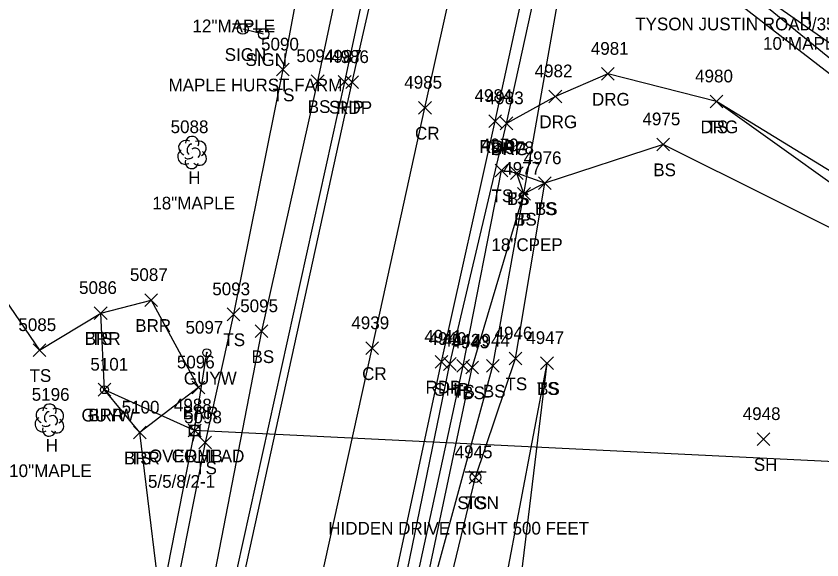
# Model space of a CAD drawing. Extents: x 1601151 to 1602912, y 499508 to 501770.
# Drawn here: x 1601442.9 to 1601569.7, y 501483.6 to 501569.1 of the extents above; entities that cross this region are included whole.
import ezdxf

# ---------------------------------------------------------------- set-up
doc = ezdxf.new("R2010")
doc.units = 0
for name, color, linetype in [('D_A', 7, 'Continuous'), ('D_C', 7, 'Continuous'), ('D_I', 7, 'Continuous'), ('D_TIC', 7, 'Continuous'), ('DCP', 7, 'Continuous'), ('L_A', 7, 'Continuous'), ('L_C', 7, 'Continuous'), ('L_I', 7, 'Continuous'), ('L_TIC', 7, 'Continuous'), ('LABL', 7, 'Continuous'), ('LELB', 7, 'Continuous'), ('LTD', 7, 'Continuous'), ('P_A', 7, 'Continuous'), ('P_I', 7, 'Continuous'), ('P_TIC', 7, 'Continuous'), ('PET', 7, 'Continuous'), ('PRC', 7, 'Continuous'), ('PSP', 7, 'Continuous'), ('R_A', 7, 'Continuous'), ('R_I', 7, 'Continuous'), ('R_TIC', 7, 'Continuous'), ('RDG', 7, 'Continuous'), ('S_A', 7, 'Continuous'), ('S_C', 7, 'Continuous'), ('S_I', 7, 'Continuous'), ('SSGN', 7, 'Continuous'), ('U_A', 7, 'Continuous'), ('U_C', 7, 'Continuous'), ('U_I', 7, 'Continuous'), ('U_TIC', 7, 'Continuous'), ('UCO', 7, 'Continuous'), ('UP', 7, 'Continuous'), ('UPGW', 7, 'Continuous')]:
    doc.layers.add(name, color=color, linetype=linetype)

msp = doc.modelspace()

# ---------------------------------------------------------------- linework, layer by layer
at = {"layer": 'D_TIC'}
for points in [[(1601521.81, 501540.12), (1601523.81, 501542.12)], [(1601523.81, 501540.12), (1601521.81, 501542.12)]]:
    msp.add_lwpolyline(points, dxfattribs=at)
at = {"layer": 'DCP'}
msp.add_lwpolyline([(1601522.81, 501541.12), (1601536.76, 501620.37)], dxfattribs=at)
at = {"layer": 'L_TIC'}
for points in [[(1601483.89, 501559.66), (1601485.89, 501561.66)], [(1601485.89, 501559.66), (1601483.89, 501561.66)], [(1601489.36, 501557.83), (1601491.36, 501559.83)], [(1601491.36, 501557.83), (1601489.36, 501559.83)], [(1601552.07, 501554.64), (1601554.07, 501556.64)], [(1601554.07, 501554.64), (1601552.07, 501556.64)], [(1601543.7, 501547.89), (1601545.7, 501549.89)], [(1601545.7, 501547.89), (1601543.7, 501549.89)], [(1601518.29, 501543.8), (1601520.29, 501545.8)], [(1601520.29, 501543.8), (1601518.29, 501545.8)], [(1601518.29, 501543.8), (1601520.29, 501545.8)], [(1601520.29, 501543.8), (1601518.29, 501545.8)], [(1601520.69, 501543.36), (1601522.69, 501545.36)], [(1601522.69, 501543.36), (1601520.69, 501545.36)], [(1601520.69, 501543.36), (1601522.69, 501545.36)], [(1601522.69, 501543.36), (1601520.69, 501545.36)], [(1601525.08, 501541.78), (1601527.08, 501543.78)], [(1601527.08, 501541.78), (1601525.08, 501543.78)], [(1601525.08, 501541.78), (1601527.08, 501543.78)], [(1601527.08, 501541.78), (1601525.08, 501543.78)], [(1601521.81, 501540.12), (1601523.81, 501542.12)], [(1601523.81, 501540.12), (1601521.81, 501542.12)], [(1601521.81, 501540.12), (1601523.81, 501542.12)], [(1601523.81, 501540.12), (1601521.81, 501542.12)], [(1601521.81, 501540.12), (1601523.81, 501542.12)], [(1601523.81, 501540.12), (1601521.81, 501542.12)], [(1601463.18, 501523.41), (1601465.18, 501525.41)], [(1601465.18, 501523.41), (1601463.18, 501525.41)], [(1601455.24, 501521.37), (1601457.24, 501523.37)], [(1601457.24, 501521.37), (1601455.24, 501523.37)], [(1601455.24, 501521.37), (1601457.24, 501523.37)], [(1601457.24, 501521.37), (1601455.24, 501523.37)], [(1601476.13, 501521.17), (1601478.13, 501523.17)], [(1601478.13, 501521.17), (1601476.13, 501523.17)], [(1601480.52, 501518.51), (1601482.52, 501520.51)], [(1601482.52, 501518.51), (1601480.52, 501520.51)], [(1601445.64, 501515.54), (1601447.64, 501517.54)], [(1601447.64, 501515.54), (1601445.64, 501517.54)], [(1601520.49, 501514.23), (1601522.49, 501516.23)], [(1601522.49, 501514.23), (1601520.49, 501516.23)], [(1601512.24, 501513.09), (1601514.24, 501515.09)], [(1601514.24, 501513.09), (1601512.24, 501515.09)], [(1601516.9, 501513.09), (1601518.9, 501515.09)], [(1601518.9, 501513.09), (1601516.9, 501515.09)], [(1601525.43, 501513.5), (1601527.43, 501515.5)], [(1601527.43, 501513.5), (1601525.43, 501515.5)], [(1601525.43, 501513.5), (1601527.43, 501515.5)], [(1601527.43, 501513.5), (1601525.43, 501515.5)], [(1601513.66, 501512.83), (1601515.66, 501514.83)], [(1601515.66, 501512.83), (1601513.66, 501514.83)], [(1601455.82, 501509.32), (1601457.82, 501511.32)], [(1601457.82, 501509.32), (1601455.82, 501511.32)], [(1601470.61, 501509.67), (1601472.61, 501511.67)], [(1601472.61, 501509.67), (1601470.61, 501511.67)], [(1601461.4, 501502.57), (1601463.4, 501504.57)], [(1601463.4, 501502.57), (1601461.4, 501504.57)], [(1601461.4, 501502.57), (1601463.4, 501504.57)], [(1601463.4, 501502.57), (1601461.4, 501504.57)], [(1601559.47, 501501.55), (1601561.47, 501503.55)], [(1601561.47, 501501.55), (1601559.47, 501503.55)], [(1601471.69, 501501.03), (1601473.69, 501503.03)], [(1601473.69, 501501.03), (1601471.69, 501503.03)], [(1601514.17, 501495.54), (1601516.17, 501497.54)], [(1601516.17, 501495.54), (1601514.17, 501497.54)]]:
    msp.add_lwpolyline(points, dxfattribs=at)
at = {"layer": 'LABL'}
msp.add_lwpolyline([(1601456.24, 501522.37), (1601464.18, 501524.41), (1601471.61, 501510.67), (1601462.4, 501503.57), (1601456.82, 501510.32), (1601456.24, 501522.37)], dxfattribs=at)
at = {"layer": 'LELB'}
for points in [[(1601499.92, 501604), (1601490.36, 501558.83), (1601481.52, 501519.51), (1601471.86, 501469.79), (1601460.93, 501426.61), (1601455.31, 501410.23), (1601445.3, 501379.66), (1601439.18, 501348.77), (1601435.26, 501335.89), (1601429.53, 501329.54), (1601421.05, 501325.23), (1601398.76, 501317.23), (1601349.97, 501319.48), (1601303.09, 501322.98), (1601268.06, 501324.06)], [(1601496.02, 501601.36), (1601492.25, 501599.82), (1601484.89, 501560.66), (1601477.13, 501522.17), (1601472.69, 501502.03), (1601466.41, 501470.49), (1601466.44, 501470.32), (1601458.39, 501426.99), (1601455.31, 501410.23), (1601450.82, 501378.69), (1601446.59, 501347.41), (1601443.46, 501338.36), (1601436.17, 501327.92), (1601429.34, 501322.98), (1601421.93, 501316.54), (1601411.85, 501313.01), (1601398.09, 501312.69), (1601349.98, 501315.61), (1601303.17, 501320.06), (1601267.61, 501322.07)], [(1601729.43, 501497.82), (1601685.74, 501504.94), (1601638.3, 501522.09), (1601588.13, 501548.36), (1601550.78, 501578.83)], [(1601729.43, 501497.82), (1601687.41, 501509.5), (1601640.14, 501525.73), (1601589.82, 501551.58), (1601550.78, 501578.83)], [(1601725.43, 501477.79), (1601680.97, 501492.19), (1601634.4, 501507.69), (1601581.54, 501535.3), (1601553.07, 501555.64)], [(1601673.64, 501484.87), (1601631.42, 501501.1), (1601579.48, 501531.53), (1601544.7, 501548.89), (1601526.08, 501542.78), (1601522.81, 501541.12)], [(1601476.49, 501304.53), (1601478.93, 501340.78), (1601483.82, 501372.17), (1601493.27, 501419.11), (1601502.01, 501462.34), (1601513.24, 501514.09), (1601519.29, 501544.8)], [(1601486.02, 501263.27), (1601481.25, 501258.66), (1601479.54, 501258.59), (1601479.12, 501258.61), (1601477.94, 501258.85), (1601480.43, 501300.77), (1601480.94, 501334.18), (1601485.69, 501371.5), (1601485.76, 501372.59), (1601494.84, 501418.67), (1601503.71, 501461.98), (1601514.66, 501513.83), (1601522.81, 501541.12), (1601521.69, 501544.36)], [(1601485.76, 501372.59), (1601497.57, 501418.45), (1601506.28, 501459.65), (1601515.17, 501496.54), (1601521.49, 501515.23), (1601526.08, 501542.78), (1601521.69, 501544.36), (1601519.29, 501544.8)], [(1601429.57, 501541.42), (1601446.64, 501516.54), (1601456.24, 501522.37)], [(1601503.71, 501461.98), (1601517.9, 501514.09), (1601522.81, 501541.12)], [(1601498.2, 501377.8), (1601500.67, 501388.74), (1601509.41, 501415.97), (1601519.48, 501456.97), (1601526.43, 501514.5)], [(1601500.67, 501388.74), (1601506.54, 501416.64), (1601515.69, 501457.88), (1601526.43, 501514.5)], [(1601466.41, 501470.49), (1601462.4, 501503.57)]]:
    msp.add_lwpolyline(points, dxfattribs=at)
at = {"layer": 'LTD'}
for p, q in [((1601470.58, 501547.66), (1601470.58, 501547.66)), ((1601470.58, 501547.66), (1601470.58, 501547.66)), ((1601448.15, 501505.58), (1601448.15, 501505.58)), ((1601448.15, 501505.58), (1601448.15, 501505.58))]:
    msp.add_line(p, q, dxfattribs=at)
for centre in [(1601470.63, 501549.09), (1601448.2, 501507.02)]:
    msp.add_arc(centre, 1.05, 335.5272, 180.9563, dxfattribs=at)
for centre, major_axis, ratio, start_param, end_param in [((1601469.79, 501548.33), (1.21, -0.51), 0.895232, 1.570796, 4.712389), ((1601471.62, 501548.24), (-1.14, -0.48), 0.949671, 1.570796, 4.712389), ((1601469.5, 501546.95), (0.58, -1.04), 0.959034, 3.141593, 6.283185), ((1601470.37, 501548.12), (-0.208, -0.792), 0.645439, 3.141593, 6.283185), ((1601471.08, 501547.49), (-0.5, 0.667), 0.989748, 3.141593, 6.283185), ((1601470.12, 501546.91), (-0.625, -0.083), 0.423636, 0, 3.141593), ((1601471.58, 501546.83), (-1.09, 0.79), 0.841452, 1.570796, 4.712389), ((1601470.58, 501546.16), (0.26, 1.06), 0.942809, 1.570796, 4.712389), ((1601447.36, 501506.25), (1.21, -0.51), 0.895232, 1.570796, 4.712389), ((1601449.19, 501506.17), (-1.14, -0.48), 0.949671, 1.570796, 4.712389), ((1601447.94, 501506.04), (-0.208, -0.792), 0.645439, 3.141593, 6.283185), ((1601448.65, 501505.42), (-0.5, 0.667), 0.989748, 3.141593, 6.283185), ((1601447.07, 501504.87), (0.58, -1.04), 0.959034, 3.141593, 6.283185), ((1601447.69, 501504.83), (-0.625, -0.083), 0.423636, 0, 3.141593), ((1601449.15, 501504.75), (-1.09, 0.79), 0.841452, 1.570796, 4.712389), ((1601448.15, 501504.08), (0.26, 1.06), 0.942809, 1.570796, 4.712389)]:
    msp.add_ellipse(centre, major_axis=major_axis, ratio=ratio, start_param=start_param, end_param=end_param, dxfattribs=at)
at = {"layer": 'P_TIC'}
for points in [[(1601493.61, 501557.74), (1601495.61, 501559.74)], [(1601495.61, 501557.74), (1601493.61, 501559.74)], [(1601494.79, 501557.68), (1601496.79, 501559.68)], [(1601496.79, 501557.68), (1601494.79, 501559.68)], [(1601506.24, 501553.65), (1601508.24, 501555.65)], [(1601508.24, 501553.65), (1601506.24, 501555.65)], [(1601517.29, 501551.56), (1601519.29, 501553.56)], [(1601519.29, 501551.56), (1601517.29, 501553.56)], [(1601519.07, 501551.2), (1601521.07, 501553.2)], [(1601521.07, 501551.2), (1601519.07, 501553.2)], [(1601497.93, 501515.84), (1601499.93, 501517.84)], [(1601499.93, 501515.84), (1601497.93, 501517.84)], [(1601508.83, 501513.72), (1601510.83, 501515.72)], [(1601510.83, 501513.72), (1601508.83, 501515.72)], [(1601510.15, 501513.36), (1601512.15, 501515.36)], [(1601512.15, 501513.36), (1601510.15, 501515.36)]]:
    msp.add_lwpolyline(points, dxfattribs=at)
at = {"layer": 'PET'}
for points in [[(1601544.22, 500876.26), (1601539.18, 500895.59), (1601526.95, 500943.37), (1601516.32, 500985.83), (1601505.44, 501027.92), (1601495.1, 501070.93), (1601487, 501107.14), (1601479.48, 501143.91), (1601474.16, 501178.21), (1601471.72, 501199.66), (1601469.2, 501232.53), (1601470.85, 501304.37), (1601475.76, 501342.26), (1601481.23, 501372.74), (1601489.71, 501419.6), (1601498.83, 501463.24), (1601509.83, 501514.72), (1601518.29, 501552.56), (1601529.19, 501602.72), (1601530.09, 501606.93), (1601533.57, 501622.36), (1601544.66, 501669.88)], [(1601523.48, 500870.9), (1601505.84, 500938.64), (1601494.52, 500981.09), (1601483.99, 501022.88), (1601473.44, 501065.01), (1601465.15, 501101.36), (1601457.99, 501138.15), (1601451.8, 501174.88), (1601449.08, 501198.01), (1601446.66, 501230.72), (1601445.89, 501253.39), (1601447.49, 501294.25), (1601451.95, 501334.78), (1601458.71, 501377.25), (1601475.95, 501468.24), (1601495.79, 501558.68), (1601503.76, 501593.61), (1601511.67, 501629.01)]]:
    msp.add_lwpolyline(points, dxfattribs=at)
at = {"layer": 'PRC'}
msp.add_lwpolyline([(1601533.3, 500873.43), (1601528.2, 500892.93), (1601515.88, 500940.69), (1601516.09, 500940.41), (1601505.08, 500982.8), (1601494.07, 501025.46), (1601483.89, 501067.42), (1601475.63, 501103.84), (1601468.62, 501140.87), (1601462.9, 501176.52), (1601460.41, 501198.76), (1601457.83, 501229.92), (1601457.03, 501256.97), (1601458.23, 501305.06), (1601463.89, 501343.75), (1601469.52, 501375.72), (1601487.67, 501465.73), (1601498.93, 501516.84), (1601507.24, 501554.65), (1601515.35, 501591.13), (1601523.43, 501627.3), (1601533.11, 501671.57)], dxfattribs=at)
at = {"layer": 'PSP'}
for points in [[(1601528.9, 500943.6), (1601517.98, 500986.13), (1601507.44, 501028.32), (1601496.62, 501071.21), (1601488.24, 501107.28), (1601480.68, 501144.12), (1601475.12, 501178.17), (1601472.51, 501199.52), (1601470.88, 501228.6), (1601471.76, 501230.34), (1601469.82, 501257.16), (1601471.6, 501304.23), (1601477.35, 501341.75), (1601482.3, 501372.17), (1601491.34, 501419.44), (1601500.56, 501462.85), (1601511.15, 501514.36), (1601520.07, 501552.2), (1601531.25, 501603.07), (1601534.57, 501619.48), (1601535.23, 501620.04), (1601536.15, 501623.42), (1601535.02, 501624.1), (1601546.22, 501669.66)], [(1601388.17, 501311.14), (1601412.26, 501309.02), (1601423.07, 501312.07), (1601431.46, 501316.65), (1601439.53, 501323.6), (1601447.66, 501332.4), (1601449.11, 501334.88), (1601456.83, 501377.63), (1601474.72, 501468.58), (1601494.61, 501558.74), (1601502.13, 501593.71), (1601501.84, 501601.9), (1601507.35, 501629.07)]]:
    msp.add_lwpolyline(points, dxfattribs=at)
at = {"layer": 'R_TIC'}
for points in [[(1601535.01, 501558.98), (1601537.01, 501560.98)], [(1601537.01, 501558.98), (1601535.01, 501560.98)], [(1601526.74, 501555.44), (1601528.74, 501557.44)], [(1601528.74, 501555.44), (1601526.74, 501557.44)], [(1601552.07, 501554.64), (1601554.07, 501556.64)], [(1601554.07, 501554.64), (1601552.07, 501556.64)], [(1601519.07, 501551.2), (1601521.07, 501553.2)], [(1601521.07, 501551.2), (1601519.07, 501553.2)]]:
    msp.add_lwpolyline(points, dxfattribs=at)
at = {"layer": 'RDG'}
for points in [[(1601735.26, 501486.44), (1601685.19, 501503.35), (1601637.66, 501520.96), (1601587.64, 501547.05), (1601549.26, 501576.69), (1601539.36, 501585.43), (1601536.16, 501590.67), (1601533.36, 501599.4), (1601531.25, 501603.07)], [(1601722.39, 501479.57), (1601681.84, 501494.29), (1601634.07, 501511.4), (1601582.57, 501537.55), (1601553.07, 501555.64), (1601536.01, 501559.98), (1601527.74, 501556.44), (1601520.07, 501552.2)]]:
    msp.add_lwpolyline(points, dxfattribs=at)
at = {"layer": 'SSGN'}
for p, q in [((1601476.95, 501567.86), (1601480.29, 501567.86)), ((1601478.6, 501567.03), (1601478.6, 501567.03)), ((1601480.22, 501567.08), (1601483.56, 501567.08)), ((1601481.87, 501566.24), (1601481.87, 501566.24)), ((1601513.55, 501497.39), (1601516.88, 501497.39)), ((1601515.19, 501496.56), (1601515.19, 501496.56))]:
    msp.add_line(p, q, dxfattribs=at)
msp.add_lwpolyline([(1601481.85, 501566.22), (1601478.58, 501567.01)], dxfattribs=at)
for centre in [(1601478.6, 501567.03), (1601481.87, 501566.24), (1601515.19, 501496.56)]:
    msp.add_circle(centre, 0.833, dxfattribs=at)
at = {"layer": 'U_TIC'}
for points in [[(1601470.02, 501502.9), (1601472.02, 501504.9)], [(1601472.02, 501502.9), (1601470.02, 501504.9)], [(1601470.02, 501502.9), (1601472.02, 501504.9)], [(1601472.02, 501502.9), (1601470.02, 501504.9)]]:
    msp.add_lwpolyline(points, dxfattribs=at)
at = {"layer": 'UCO'}
msp.add_lwpolyline([(1601766.65, 501489.44), (1601471.02, 501503.9), (1601438.7, 501339.97), (1601411.28, 501184.01), (1601489.93, 500928.89)], dxfattribs=at)
at = {"layer": 'UP'}
for p, q in [((1601471.27, 501505.56), (1601471.02, 501504.73)), ((1601470.19, 501503.06), (1601470.19, 501504.73)), ((1601470.19, 501504.73), (1601471.85, 501504.73)), ((1601471.02, 501503.9), (1601471.02, 501503.9)), ((1601471.85, 501504.73), (1601471.85, 501503.06)), ((1601471.85, 501503.06), (1601470.19, 501503.06)), ((1601470.77, 501502.23), (1601471.02, 501503.06))]:
    msp.add_line(p, q, dxfattribs=at)
msp.add_circle((1601471.02, 501503.9), 0.833, dxfattribs=at)
at = {"layer": 'UPGW'}
for points in [[(1601471.02, 501503.9), (1601472.92, 501516.13)], [(1601471.02, 501503.9), (1601456.82, 501510.32)]]:
    msp.add_lwpolyline(points, dxfattribs=at)
for centre, radius in [((1601472.92, 501516.13), 0.625), ((1601472.92, 501516.13), 0.0833), ((1601456.82, 501510.32), 0.625), ((1601456.82, 501510.32), 0.0833)]:
    msp.add_circle(centre, radius, dxfattribs=at)

# ---------------------------------------------------------------- texts
at = {"layer": 'D_A'}
msp.add_text('P', height=2, dxfattribs=at).set_placement((1601522.19, 501536.12))
at = {"layer": 'D_C'}
msp.add_text('18"CPEP', height=2, dxfattribs=at).set_placement((1601517.69, 501532.12))
at = {"layer": 'D_I'}
msp.add_text('4977', height=2, dxfattribs=at).set_placement((1601519.55, 501544.12))
at = {"layer": 'L_A'}
for s, p in [('H', (1601566.14, 501567.77)), ('TS', (1601483.3, 501555.66)), ('BS', (1601488.8, 501553.83)), ('TS', (1601551.48, 501550.64)), ('BS', (1601543.14, 501543.89)), ('H', (1601470.01, 501542.66)), ('TS', (1601517.7, 501539.8)), ('TS', (1601517.7, 501539.8)), ('TS', (1601520.1, 501539.36)), ('BS', (1601520.13, 501539.36)), ('TS', (1601524.49, 501537.78)), ('BS', (1601524.52, 501537.78)), ('BS', (1601521.25, 501536.12)), ('BS', (1601521.25, 501536.12)), ('BS', (1601521.25, 501536.12)), ('BRR', (1601461.67, 501519.41)), ('BRR', (1601453.73, 501517.37)), ('TS', (1601454.65, 501517.37)), ('TS', (1601475.53, 501517.17)), ('BS', (1601479.96, 501514.51)), ('TS', (1601445.05, 501511.54)), ('TS', (1601519.9, 501510.23)), ('TS', (1601524.84, 501509.5)), ('BS', (1601524.87, 501509.5)), ('TS', (1601511.65, 501509.09)), ('BS', (1601513.1, 501508.83)), ('BS', (1601516.34, 501509.09)), ('BRR', (1601469.1, 501505.67)), ('BRR', (1601454.31, 501505.32)), ('H', (1601447.59, 501500.58)), ('BRR', (1601459.89, 501498.57)), ('TS', (1601460.81, 501498.57)), ('TS', (1601471.1, 501497.03)), ('SH', (1601558.95, 501497.55)), ('TS', (1601513.58, 501491.54))]:
    msp.add_text(s, height=2, dxfattribs=at).set_placement(p)
at = {"layer": 'L_C'}
for s, p in [('12"MAPLE', (1601470.68, 501566.52)), ('10"MAPLE', (1601560.4, 501563.77)), ('18"MAPLE', (1601464.36, 501538.66)), ('10"MAPLE', (1601441.85, 501496.58))]:
    msp.add_text(s, height=2, dxfattribs=at).set_placement(p)
at = {"layer": 'L_I'}
for s, p in [('5090', (1601481.46, 501563.66)), ('5094', (1601487.02, 501561.83)), ('4980', (1601549.72, 501558.64)), ('4975', (1601541.44, 501551.89)), ('5088', (1601467.24, 501550.66)), ('4979', (1601516.03, 501547.8)), ('4979', (1601516.03, 501547.8)), ('4978', (1601518.43, 501547.36)), ('4978', (1601518.43, 501547.36)), ('4976', (1601522.76, 501545.78)), ('4976', (1601522.76, 501545.78)), ('4977', (1601519.55, 501544.12)), ('4977', (1601519.55, 501544.12)), ('4977', (1601519.55, 501544.12)), ('5087', (1601460.84, 501527.41)), ('5086', (1601452.84, 501525.37)), ('5086', (1601452.84, 501525.37)), ('5093', (1601473.79, 501525.17)), ('5095', (1601478.18, 501522.51)), ('5085', (1601443.3, 501519.54)), ('4946', (1601518.18, 501518.23)), ('4942', (1601509.98, 501517.09)), ('4943', (1601511.4, 501516.83)), ('4944', (1601514.64, 501517.09)), ('4947', (1601523.17, 501517.5)), ('4947', (1601523.17, 501517.5)), ('5101', (1601454.62, 501513.32)), ('5096', (1601468.22, 501513.67)), ('5196', (1601445.4, 501508.58)), ('5100', (1601459.54, 501506.57)), ('5100', (1601459.54, 501506.57)), ('4948', (1601557.21, 501505.55)), ('5098', (1601469.36, 501505.03)), ('4945', (1601511.91, 501499.54))]:
    msp.add_text(s, height=2, dxfattribs=at).set_placement(p)
at = {"layer": 'P_A'}
for s, p in [('SHP', (1601492.14, 501553.74)), ('RDP', (1601493.28, 501553.68)), ('CR', (1601505.67, 501549.65)), ('RDP', (1601515.77, 501547.56)), ('SHP', (1601517.6, 501547.2)), ('CR', (1601497.36, 501511.84)), ('RDP', (1601507.32, 501509.72)), ('SHP', (1601508.68, 501509.36))]:
    msp.add_text(s, height=2, dxfattribs=at).set_placement(p)
at = {"layer": 'P_I'}
for s, p in [('4987', (1601491.35, 501561.74)), ('4986', (1601492.47, 501561.68)), ('4985', (1601503.98, 501557.65)), ('4984', (1601515.03, 501555.56)), ('4983', (1601516.81, 501555.2)), ('4939', (1601495.66, 501519.84)), ('4941', (1601507.14, 501517.72)), ('4940', (1601507.8, 501517.36))]:
    msp.add_text(s, height=2, dxfattribs=at).set_placement(p)
at = {"layer": 'R_A'}
for p in [(1601533.5, 501554.98), (1601525.23, 501551.44), (1601550.56, 501550.64), (1601517.55, 501547.2)]:
    msp.add_text('DRG', height=2, dxfattribs=at).set_placement(p)
at = {"layer": 'R_I'}
for s, p in [('4981', (1601533.32, 501562.98)), ('4982', (1601524.48, 501559.44)), ('4980', (1601549.72, 501558.64)), ('4983', (1601516.81, 501555.2))]:
    msp.add_text(s, height=2, dxfattribs=at).set_placement(p)
at = {"layer": 'S_A'}
for p in [(1601475.74, 501562.01), (1601479.01, 501561.22), (1601512.33, 501491.54)]:
    msp.add_text('SIGN', height=2, dxfattribs=at).set_placement(p)
at = {"layer": 'S_C'}
for s, p in [('TYSON JUSTIN ROAD/3562', (1601540.3, 501566.82)), ('MAPLE HURST FARM', (1601466.91, 501557.22)), ('HIDDEN DRIVE RIGHT 500 FEET', (1601492.03, 501487.54))]:
    msp.add_text(s, height=2, dxfattribs=at).set_placement(p)
at = {"layer": 'S_I'}
msp.add_text('4945', height=2, dxfattribs=at).set_placement((1601511.91, 501499.54))
at = {"layer": 'U_A'}
for s, p in [('GUYW', (1601469.31, 501511.13)), ('GUYW', (1601453.22, 501505.32)), ('OVERHEAD', (1601463.83, 501498.9)), ('OVERHEAD', (1601463.83, 501498.9)), ('COMB', (1601467.41, 501498.9))]:
    msp.add_text(s, height=2, dxfattribs=at).set_placement(p)
at = {"layer": 'U_C'}
msp.add_text('5/5/8/2-1', height=2, dxfattribs=at).set_placement((1601463.68, 501494.9))
at = {"layer": 'U_I'}
for s, p in [('5097', (1601469.58, 501519.13)), ('5101', (1601454.62, 501513.32)), ('4988', (1601467.76, 501506.9)), ('4988', (1601467.76, 501506.9)), ('4988', (1601467.76, 501506.9))]:
    msp.add_text(s, height=2, dxfattribs=at).set_placement(p)

doc.saveas('drawing.dxf')
